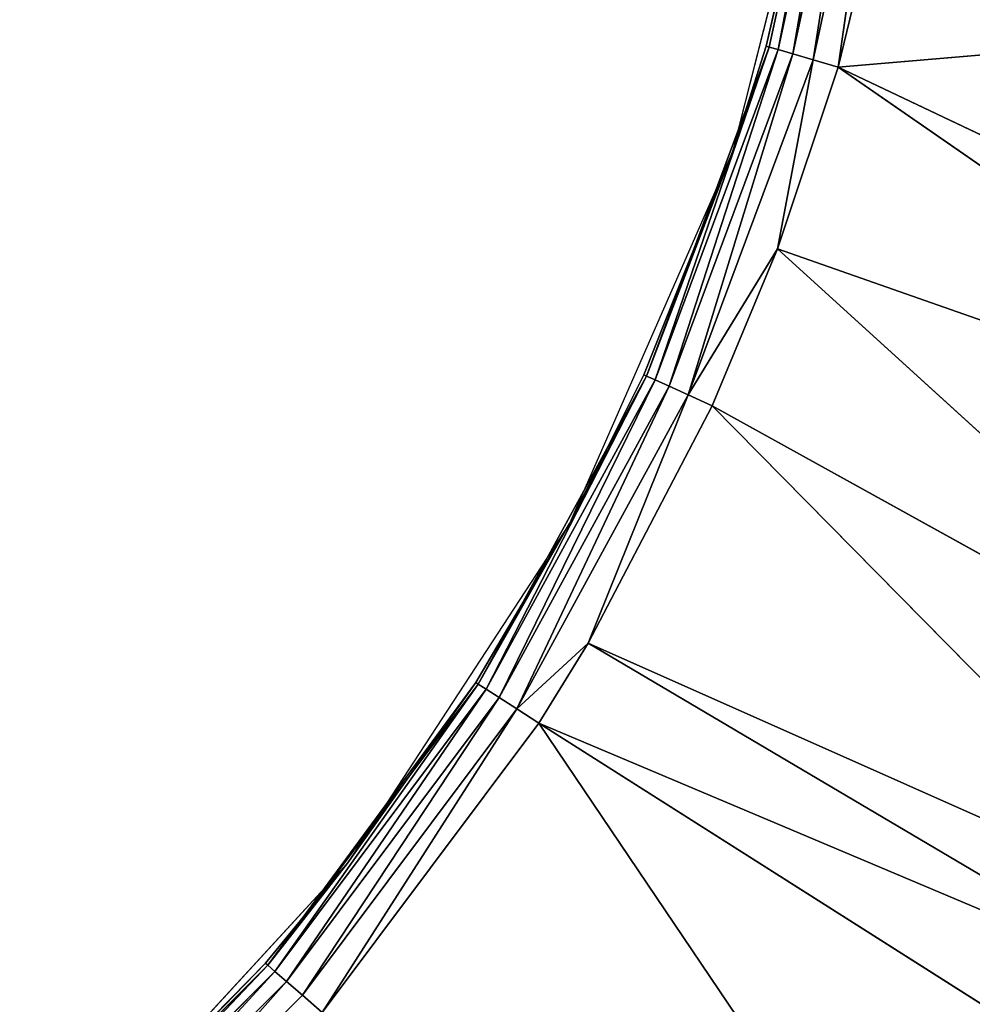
# Model space of a CAD drawing. Extents: x 0 to 605, y 0 to 400.
# Tile 300 of 656: x 312.92 to 319.12, y 194.11 to 200.52. Entities that reach past the tile are written whole.
import ezdxf

# ---------------------------------------------------------------- set-up
doc = ezdxf.new("R2010")
doc.units = 0
doc.header["$LTSCALE"] = 25.4
doc.layers.get('0').update_dxf_attribs({"linetype": 'CONTINUOUS'})

# ---------------------------------------------------------------- blocks, each defined once
blk = doc.blocks.new('ATLANTA610_-_S_STL')
at = {"color": 0}
for p, q in [((319.2683, 23.4332, 207.9424), (316.5686, 18.2168, 203.9417)), ((319.2683, 23.4332, 207.9424), (316.5686, 18.2168, 203.9417)), ((320.3827, 23.4301, 206.3638), (316.5686, 18.2168, 203.9417)), ((320.3827, 23.4301, 206.3638), (316.5686, 18.2168, 203.9417)), ((320.7784, 23.4294, 205.7202), (316.8899, 18.2168, 203.4207)), ((320.7784, 23.4294, 205.7202), (316.8899, 18.2168, 203.4207)), ((316.8899, 18.2168, 203.4207), (321.0388, 23.4291, 205.2666)), ((316.8899, 18.2168, 203.4207), (321.0388, 23.4291, 205.2666)), ((321.0388, 23.4291, 205.2666), (317.696, 18.2168, 201.8769)), ((321.0388, 23.4291, 205.2666), (317.696, 18.2168, 201.8769)), ((321.6582, 23.4288, 204.0675), (317.696, 18.2168, 201.8769)), ((321.6582, 23.4288, 204.0675), (317.696, 18.2168, 201.8769)), ((322.3862, 23.4296, 202.3492), (318.1216, 18.2168, 200.8556)), ((322.3862, 23.4296, 202.3492), (318.1216, 18.2168, 200.8556)), ((321.6582, 23.4288, 204.0675), (318.1216, 18.2168, 200.8556)), ((321.6582, 23.4288, 204.0675), (318.1216, 18.2168, 200.8556)), ((318.5182, 18.2168, 199.6726), (323.2757, 23.4339, 199.2651)), ((318.5182, 18.2168, 199.6726), (323.2757, 23.4339, 199.2651)), ((322.6401, 23.4303, 201.6283), (318.5182, 18.2168, 199.6726)), ((322.6401, 23.4303, 201.6283), (318.5182, 18.2168, 199.6726)), ((322.3862, 23.4296, 202.3492), (318.5182, 18.2168, 199.6726)), ((322.3862, 23.4296, 202.3492), (318.5182, 18.2168, 199.6726)), ((315.1587, 18.2168, 205.825), (315.0294, 17.9884, 205.713)), ((315.1587, 18.2168, 205.825), (315.0294, 17.9884, 205.713)), ((315.1587, 18.2168, 205.825), (316.5686, 18.2168, 203.9417)), ((315.1587, 18.2168, 205.825), (316.5686, 18.2168, 203.9417)), ((316.5686, 18.2168, 203.9417), (316.4247, 17.9884, 203.8492)), ((316.4247, 17.9884, 203.8492), (316.8899, 18.2168, 203.4207)), ((316.4247, 17.9884, 203.8492), (316.8899, 18.2168, 203.4207)), ((316.5686, 18.2168, 203.9417), (316.4247, 17.9884, 203.8492)), ((316.5686, 18.2168, 203.9417), (316.8899, 18.2168, 203.4207)), ((316.5686, 18.2168, 203.9417), (316.8899, 18.2168, 203.4207)), ((316.8899, 18.2168, 203.4207), (317.696, 18.2168, 201.8769)), ((317.5404, 17.9884, 201.8058), (316.8899, 18.2168, 203.4207)), ((317.5404, 17.9884, 201.8058), (316.8899, 18.2168, 203.4207)), ((316.8899, 18.2168, 203.4207), (317.696, 18.2168, 201.8769)), ((317.696, 18.2168, 201.8769), (317.5404, 17.9884, 201.8058)), ((317.5404, 17.9884, 201.8058), (318.1216, 18.2168, 200.8556)), ((317.5404, 17.9884, 201.8058), (318.1216, 18.2168, 200.8556)), ((317.696, 18.2168, 201.8769), (317.5404, 17.9884, 201.8058)), ((317.696, 18.2168, 201.8769), (318.1216, 18.2168, 200.8556)), ((317.696, 18.2168, 201.8769), (318.1216, 18.2168, 200.8556)), ((318.1216, 18.2168, 200.8556), (318.354, 17.9884, 199.6245)), ((318.1216, 18.2168, 200.8556), (318.354, 17.9884, 199.6245)), ((318.1216, 18.2168, 200.8556), (318.5182, 18.2168, 199.6726)), ((318.1216, 18.2168, 200.8556), (318.5182, 18.2168, 199.6726)), ((318.354, 17.9884, 199.6245), (318.5182, 18.2168, 199.6726)), ((318.354, 17.9884, 199.6245), (318.5182, 18.2168, 199.6726)), ((318.8489, 17.9884, 197.3495), (318.5182, 18.2168, 199.6726)), ((318.5182, 18.2168, 199.6726), (318.894, 18.2168, 198.1169)), ((318.8489, 17.9884, 197.3495), (318.5182, 18.2168, 199.6726)), ((318.5182, 18.2168, 199.6726), (318.894, 18.2168, 198.1169)), ((315.0294, 17.9884, 205.713), (313.3832, 17.9884, 207.3593)), ((315.0294, 17.9884, 205.713), (313.3832, 17.9884, 207.3593)), ((315.0294, 17.9884, 205.713), (314.9261, 17.7379, 205.6234)), ((315.0294, 17.9884, 205.713), (314.9261, 17.7379, 205.6234)), ((315.0294, 17.9884, 205.713), (316.4247, 17.9884, 203.8492)), ((315.0294, 17.9884, 205.713), (316.4247, 17.9884, 203.8492)), ((316.4247, 17.9884, 203.8492), (316.3096, 17.7379, 203.7753)), ((316.4247, 17.9884, 203.8492), (316.3096, 17.7379, 203.7753)), ((316.4247, 17.9884, 203.8492), (317.5404, 17.9884, 201.8058)), ((316.4247, 17.9884, 203.8492), (317.5404, 17.9884, 201.8058)), ((317.5404, 17.9884, 201.8058), (317.416, 17.7379, 201.749)), ((317.5404, 17.9884, 201.8058), (317.416, 17.7379, 201.749)), ((317.5404, 17.9884, 201.8058), (318.354, 17.9884, 199.6245)), ((317.5404, 17.9884, 201.8058), (318.354, 17.9884, 199.6245)), ((318.354, 17.9884, 199.6245), (318.2228, 17.7379, 199.5859)), ((318.354, 17.9884, 199.6245), (318.2228, 17.7379, 199.5859)), ((318.354, 17.9884, 199.6245), (318.8489, 17.9884, 197.3495)), ((318.354, 17.9884, 199.6245), (318.8489, 17.9884, 197.3495)), ((314.9261, 17.7379, 205.6234), (313.2936, 17.7379, 207.2559)), ((314.9261, 17.7379, 205.6234), (313.2936, 17.7379, 207.2559)), ((314.9261, 17.7379, 205.6234), (314.8507, 17.4705, 205.5581)), ((314.9261, 17.7379, 205.6234), (314.8507, 17.4705, 205.5581)), ((314.9261, 17.7379, 205.6234), (316.3096, 17.7379, 203.7753)), ((314.9261, 17.7379, 205.6234), (316.3096, 17.7379, 203.7753)), ((316.3096, 17.7379, 203.7753), (316.2257, 17.4705, 203.7213)), ((316.3096, 17.7379, 203.7753), (316.2257, 17.4705, 203.7213)), ((316.3096, 17.7379, 203.7753), (317.416, 17.7379, 201.749)), ((316.3096, 17.7379, 203.7753), (317.416, 17.7379, 201.749)), ((317.416, 17.7379, 201.749), (317.3253, 17.4705, 201.7076)), ((317.416, 17.7379, 201.749), (317.3253, 17.4705, 201.7076)), ((317.416, 17.7379, 201.749), (318.2228, 17.7379, 199.5859)), ((317.416, 17.7379, 201.749), (318.2228, 17.7379, 199.5859)), ((318.2228, 17.7379, 199.5859), (318.1271, 17.4705, 199.5578)), ((318.2228, 17.7379, 199.5859), (318.1271, 17.4705, 199.5578)), ((318.2228, 17.7379, 199.5859), (318.7135, 17.7379, 197.33)), ((318.2228, 17.7379, 199.5859), (318.7135, 17.7379, 197.33)), ((314.8507, 17.4705, 205.5581), (313.2283, 17.4705, 207.1805)), ((314.8507, 17.4705, 205.5581), (313.2283, 17.4705, 207.1805)), ((314.8507, 17.4705, 205.5581), (314.8048, 17.1917, 205.5184)), ((314.8507, 17.4705, 205.5581), (314.8048, 17.1917, 205.5184)), ((314.8507, 17.4705, 205.5581), (316.2257, 17.4705, 203.7213)), ((314.8507, 17.4705, 205.5581), (316.2257, 17.4705, 203.7213)), ((316.2257, 17.4705, 203.7213), (316.1746, 17.1917, 203.6885)), ((316.2257, 17.4705, 203.7213), (316.1746, 17.1917, 203.6885)), ((316.2257, 17.4705, 203.7213), (317.3253, 17.4705, 201.7076)), ((316.2257, 17.4705, 203.7213), (317.3253, 17.4705, 201.7076)), ((317.3253, 17.4705, 201.7076), (317.2701, 17.1917, 201.6824)), ((317.3253, 17.4705, 201.7076), (317.2701, 17.1917, 201.6824)), ((317.3253, 17.4705, 201.7076), (318.1271, 17.4705, 199.5578)), ((317.3253, 17.4705, 201.7076), (318.1271, 17.4705, 199.5578)), ((318.1271, 17.4705, 199.5578), (318.0689, 17.1917, 199.5407)), ((318.1271, 17.4705, 199.5578), (318.0689, 17.1917, 199.5407)), ((318.1271, 17.4705, 199.5578), (318.6148, 17.4705, 197.3158)), ((318.1271, 17.4705, 199.5578), (318.6148, 17.4705, 197.3158)), ((314.8048, 17.1917, 205.5184), (313.1886, 17.1917, 207.1346)), ((314.7894, 16.907, 205.505), (313.1886, 17.1917, 207.1346)), ((314.8048, 17.1917, 205.5184), (313.1886, 17.1917, 207.1346)), ((314.7894, 16.907, 205.505), (313.1886, 17.1917, 207.1346)), ((314.7894, 16.907, 205.505), (314.8048, 17.1917, 205.5184)), ((314.7894, 16.907, 205.505), (314.8048, 17.1917, 205.5184)), ((316.1575, 16.907, 203.6775), (314.8048, 17.1917, 205.5184)), ((314.8048, 17.1917, 205.5184), (316.1746, 17.1917, 203.6885)), ((314.8048, 17.1917, 205.5184), (316.1746, 17.1917, 203.6885)), ((315.3237, 16.907, 204.8547), (314.8048, 17.1917, 205.5184)), ((316.1575, 16.907, 203.6775), (314.8048, 17.1917, 205.5184)), ((315.3237, 16.907, 204.8547), (314.8048, 17.1917, 205.5184)), ((316.1575, 16.907, 203.6775), (316.1746, 17.1917, 203.6885)), ((316.1575, 16.907, 203.6775), (316.1746, 17.1917, 203.6885)), ((316.1746, 17.1917, 203.6885), (316.769, 16.907, 202.6424)), ((316.1746, 17.1917, 203.6885), (316.769, 16.907, 202.6424)), ((316.1746, 17.1917, 203.6885), (317.2701, 17.1917, 201.6824)), ((316.1746, 17.1917, 203.6885), (317.2701, 17.1917, 201.6824)), ((316.769, 16.907, 202.6424), (317.2701, 17.1917, 201.6824)), ((316.769, 16.907, 202.6424), (317.2701, 17.1917, 201.6824)), ((317.2516, 16.907, 201.6739), (317.2701, 17.1917, 201.6824)), ((317.2516, 16.907, 201.6739), (317.2701, 17.1917, 201.6824)), ((317.2701, 17.1917, 201.6824), (317.8305, 16.907, 200.2224)), ((317.2701, 17.1917, 201.6824), (317.8305, 16.907, 200.2224)), ((317.2701, 17.1917, 201.6824), (318.0689, 17.1917, 199.5407)), ((317.2701, 17.1917, 201.6824), (318.0689, 17.1917, 199.5407)), ((317.8305, 16.907, 200.2224), (318.0689, 17.1917, 199.5407)), ((317.8305, 16.907, 200.2224), (318.0689, 17.1917, 199.5407)), ((318.0493, 16.907, 199.535), (318.0689, 17.1917, 199.5407)), ((318.0493, 16.907, 199.535), (318.0689, 17.1917, 199.5407)), ((318.0689, 17.1917, 199.5407), (318.4792, 16.907, 197.6608)), ((318.0689, 17.1917, 199.5407), (318.4792, 16.907, 197.6608)), ((318.0689, 17.1917, 199.5407), (318.5547, 17.1917, 197.3072)), ((318.0689, 17.1917, 199.5407), (318.5547, 17.1917, 197.3072)), ((313.534, 0.0661, 206.7988), (314.7894, 16.907, 205.505)), ((313.534, 0.0661, 206.7988), (314.7894, 16.907, 205.505)), ((313.534, 16.907, 206.7988), (314.7894, 16.907, 205.505)), ((313.534, 16.907, 206.7988), (314.7894, 16.907, 205.505)), ((315.3237, 0.0661, 204.8547), (314.7894, 16.907, 205.505)), ((314.7894, 16.907, 205.505), (315.3237, 16.907, 204.8547)), ((315.3237, 0.0661, 204.8547), (314.7894, 16.907, 205.505)), ((314.7894, 16.907, 205.505), (315.3237, 16.907, 204.8547)), ((315.3237, 0.0661, 204.8547), (316.1575, 16.907, 203.6775)), ((315.3237, 0.0661, 204.8547), (316.1575, 16.907, 203.6775)), ((315.3237, 0.0661, 204.8547), (315.3237, 16.907, 204.8547)), ((315.3237, 16.907, 204.8547), (316.1575, 16.907, 203.6775)), ((315.3237, 0.0661, 204.8547), (315.3237, 16.907, 204.8547)), ((315.3237, 16.907, 204.8547), (316.1575, 16.907, 203.6775)), ((316.769, 0.0661, 202.6424), (316.1575, 16.907, 203.6775)), ((316.1575, 16.907, 203.6775), (316.769, 16.907, 202.6424)), ((316.769, 0.0661, 202.6424), (316.1575, 16.907, 203.6775)), ((316.1575, 16.907, 203.6775), (316.769, 16.907, 202.6424)), ((316.769, 0.0661, 202.6424), (317.2516, 16.907, 201.6739)), ((316.769, 0.0661, 202.6424), (317.2516, 16.907, 201.6739)), ((316.769, 0.0661, 202.6424), (316.769, 16.907, 202.6424)), ((316.769, 16.907, 202.6424), (317.2516, 16.907, 201.6739)), ((316.769, 0.0661, 202.6424), (316.769, 16.907, 202.6424)), ((316.769, 16.907, 202.6424), (317.2516, 16.907, 201.6739)), ((317.8305, 0.0661, 200.2224), (317.2516, 16.907, 201.6739)), ((317.2516, 16.907, 201.6739), (317.8305, 16.907, 200.2224)), ((317.8305, 0.0661, 200.2224), (317.2516, 16.907, 201.6739)), ((317.2516, 16.907, 201.6739), (317.8305, 16.907, 200.2224)), ((317.8305, 0.0661, 200.2224), (318.0493, 16.907, 199.535)), ((317.8305, 0.0661, 200.2224), (318.0493, 16.907, 199.535)), ((317.8305, 0.0661, 200.2224), (317.8305, 16.907, 200.2224)), ((317.8305, 16.907, 200.2224), (318.0493, 16.907, 199.535)), ((317.8305, 0.0661, 200.2224), (317.8305, 16.907, 200.2224)), ((317.8305, 16.907, 200.2224), (318.0493, 16.907, 199.535)), ((318.4792, 0.0661, 197.6608), (318.0493, 16.907, 199.535)), ((318.0493, 16.907, 199.535), (318.4792, 16.907, 197.6608)), ((318.4792, 0.0661, 197.6608), (318.0493, 16.907, 199.535)), ((318.0493, 16.907, 199.535), (318.4792, 16.907, 197.6608)), ((315.3237, 0.0661, 204.8547), (313.534, 0.0661, 206.7988)), ((316.769, 0.0661, 202.6424), (315.3237, 0.0661, 204.8547)), ((317.8305, 0.0661, 200.2224), (316.769, 0.0661, 202.6424)), ((318.4792, 0.0661, 197.6608), (317.8305, 0.0661, 200.2224))]:
    blk.add_line(p, q, dxfattribs=at)
mesh = blk.add_polyface(dxfattribs=at)
corners = [(319.2683, 23.4332, 207.9424), (316.5686, 18.2168, 203.9417), (315.1587, 18.2168, 205.825)]
mesh.append_faces([[corners[k] for k in face] for face in [(0, 1, 2)]], dxfattribs={"color": 0})
mesh = blk.add_polyface(dxfattribs=at)
corners = [(319.2683, 23.4332, 207.9424), (320.3827, 23.4301, 206.3638), (316.5686, 18.2168, 203.9417)]
mesh.append_faces([[corners[k] for k in face] for face in [(0, 1, 2)]], dxfattribs={"color": 0})
mesh = blk.add_polyface(dxfattribs=at)
corners = [(316.5686, 18.2168, 203.9417), (320.7784, 23.4294, 205.7202), (316.8899, 18.2168, 203.4207), (320.3827, 23.4301, 206.3638)]
mesh.append_faces([[corners[k] for k in face] for face in [(0, 1, 2), (1, 0, 3)]], dxfattribs={"vtx0": -1, "color": 0})
mesh = blk.add_polyface(dxfattribs=at)
corners = [(320.7784, 23.4294, 205.7202), (321.0388, 23.4291, 205.2666), (316.8899, 18.2168, 203.4207)]
mesh.append_faces([[corners[k] for k in face] for face in [(0, 1, 2)]], dxfattribs={"color": 0})
mesh = blk.add_polyface(dxfattribs=at)
corners = [(321.0388, 23.4291, 205.2666), (317.696, 18.2168, 201.8769), (316.8899, 18.2168, 203.4207)]
mesh.append_faces([[corners[k] for k in face] for face in [(0, 1, 2)]], dxfattribs={"color": 0})
mesh = blk.add_polyface(dxfattribs=at)
corners = [(321.0388, 23.4291, 205.2666), (321.6582, 23.4288, 204.0675), (317.696, 18.2168, 201.8769)]
mesh.append_faces([[corners[k] for k in face] for face in [(0, 1, 2)]], dxfattribs={"color": 0})
mesh = blk.add_polyface(dxfattribs=at)
corners = [(321.6582, 23.4288, 204.0675), (318.1216, 18.2168, 200.8556), (317.696, 18.2168, 201.8769)]
mesh.append_faces([[corners[k] for k in face] for face in [(0, 1, 2)]], dxfattribs={"color": 0})
mesh = blk.add_polyface(dxfattribs=at)
corners = [(322.3862, 23.4296, 202.3492), (318.1216, 18.2168, 200.8556), (321.6582, 23.4288, 204.0675)]
mesh.append_faces([[corners[k] for k in face] for face in [(0, 1, 2)]], dxfattribs={"color": 0})
mesh = blk.add_polyface(dxfattribs=at)
corners = [(322.3862, 23.4296, 202.3492), (318.5182, 18.2168, 199.6726), (318.1216, 18.2168, 200.8556)]
mesh.append_faces([[corners[k] for k in face] for face in [(0, 1, 2)]], dxfattribs={"color": 0})
mesh = blk.add_polyface(dxfattribs=at)
corners = [(323.2757, 23.4339, 199.2651), (318.894, 18.2168, 198.1169), (318.5182, 18.2168, 199.6726)]
mesh.append_faces([[corners[k] for k in face] for face in [(0, 1, 2)]], dxfattribs={"color": 0})
mesh = blk.add_polyface(dxfattribs=at)
corners = [(323.2757, 23.4339, 199.2651), (318.5182, 18.2168, 199.6726), (322.6401, 23.4303, 201.6283)]
mesh.append_faces([[corners[k] for k in face] for face in [(0, 1, 2)]], dxfattribs={"color": 0})
mesh = blk.add_polyface(dxfattribs=at)
corners = [(322.6401, 23.4303, 201.6283), (318.5182, 18.2168, 199.6726), (322.3862, 23.4296, 202.3492)]
mesh.append_faces([[corners[k] for k in face] for face in [(0, 1, 2)]], dxfattribs={"color": 0})
mesh = blk.add_polyface(dxfattribs=at)
corners = [(313.3832, 17.9884, 207.3593), (315.1587, 18.2168, 205.825), (315.0294, 17.9884, 205.713), (313.4952, 18.2168, 207.4885)]
mesh.append_faces([[corners[k] for k in face] for face in [(0, 1, 2), (1, 0, 3)]], dxfattribs={"vtx0": -1, "color": 0})
mesh = blk.add_polyface(dxfattribs=at)
corners = [(315.1587, 18.2168, 205.825), (316.4247, 17.9884, 203.8492), (315.0294, 17.9884, 205.713), (316.5686, 18.2168, 203.9417)]
mesh.append_faces([[corners[k] for k in face] for face in [(0, 1, 2), (1, 0, 3)]], dxfattribs={"vtx0": -1, "color": 0})
mesh = blk.add_polyface(dxfattribs=at)
corners = [(316.4247, 17.9884, 203.8492), (316.8899, 18.2168, 203.4207), (317.5404, 17.9884, 201.8058)]
mesh.append_faces([[corners[k] for k in face] for face in [(0, 1, 2)]], dxfattribs={"color": 0})
mesh = blk.add_polyface(dxfattribs=at)
corners = [(316.8899, 18.2168, 203.4207), (316.4247, 17.9884, 203.8492), (316.5686, 18.2168, 203.9417)]
mesh.append_faces([[corners[k] for k in face] for face in [(0, 1, 2)]], dxfattribs={"color": 0})
mesh = blk.add_polyface(dxfattribs=at)
corners = [(317.696, 18.2168, 201.8769), (317.5404, 17.9884, 201.8058), (316.8899, 18.2168, 203.4207)]
mesh.append_faces([[corners[k] for k in face] for face in [(0, 1, 2)]], dxfattribs={"color": 0})
mesh = blk.add_polyface(dxfattribs=at)
corners = [(318.1216, 18.2168, 200.8556), (318.354, 17.9884, 199.6245), (317.5404, 17.9884, 201.8058)]
mesh.append_faces([[corners[k] for k in face] for face in [(0, 1, 2)]], dxfattribs={"color": 0})
mesh = blk.add_polyface(dxfattribs=at)
corners = [(318.1216, 18.2168, 200.8556), (317.5404, 17.9884, 201.8058), (317.696, 18.2168, 201.8769)]
mesh.append_faces([[corners[k] for k in face] for face in [(0, 1, 2)]], dxfattribs={"color": 0})
mesh = blk.add_polyface(dxfattribs=at)
corners = [(318.5182, 18.2168, 199.6726), (318.354, 17.9884, 199.6245), (318.1216, 18.2168, 200.8556)]
mesh.append_faces([[corners[k] for k in face] for face in [(0, 1, 2)]], dxfattribs={"color": 0})
mesh = blk.add_polyface(dxfattribs=at)
corners = [(318.5182, 18.2168, 199.6726), (318.8489, 17.9884, 197.3495), (318.354, 17.9884, 199.6245)]
mesh.append_faces([[corners[k] for k in face] for face in [(0, 1, 2)]], dxfattribs={"color": 0})
mesh = blk.add_polyface(dxfattribs=at)
corners = [(318.5182, 18.2168, 199.6726), (318.894, 18.2168, 198.1169), (318.8489, 17.9884, 197.3495)]
mesh.append_faces([[corners[k] for k in face] for face in [(0, 1, 2)]], dxfattribs={"color": 0})
mesh = blk.add_polyface(dxfattribs=at)
corners = [(313.3832, 17.9884, 207.3593), (314.9261, 17.7379, 205.6234), (313.2936, 17.7379, 207.2559), (315.0294, 17.9884, 205.713)]
mesh.append_faces([[corners[k] for k in face] for face in [(0, 1, 2), (1, 0, 3)]], dxfattribs={"vtx0": -1, "color": 0})
mesh = blk.add_polyface(dxfattribs=at)
corners = [(315.0294, 17.9884, 205.713), (316.3096, 17.7379, 203.7753), (314.9261, 17.7379, 205.6234), (316.4247, 17.9884, 203.8492)]
mesh.append_faces([[corners[k] for k in face] for face in [(0, 1, 2), (1, 0, 3)]], dxfattribs={"vtx0": -1, "color": 0})
mesh = blk.add_polyface(dxfattribs=at)
corners = [(316.4247, 17.9884, 203.8492), (317.416, 17.7379, 201.749), (316.3096, 17.7379, 203.7753), (317.5404, 17.9884, 201.8058)]
mesh.append_faces([[corners[k] for k in face] for face in [(0, 1, 2), (1, 0, 3)]], dxfattribs={"vtx0": -1, "color": 0})
mesh = blk.add_polyface(dxfattribs=at)
corners = [(317.5404, 17.9884, 201.8058), (318.2228, 17.7379, 199.5859), (317.416, 17.7379, 201.749), (318.354, 17.9884, 199.6245)]
mesh.append_faces([[corners[k] for k in face] for face in [(0, 1, 2), (1, 0, 3)]], dxfattribs={"vtx0": -1, "color": 0})
mesh = blk.add_polyface(dxfattribs=at)
corners = [(318.354, 17.9884, 199.6245), (318.7135, 17.7379, 197.33), (318.2228, 17.7379, 199.5859), (318.8489, 17.9884, 197.3495)]
mesh.append_faces([[corners[k] for k in face] for face in [(0, 1, 2), (1, 0, 3)]], dxfattribs={"vtx0": -1, "color": 0})
mesh = blk.add_polyface(dxfattribs=at)
corners = [(313.2936, 17.7379, 207.2559), (314.8507, 17.4705, 205.5581), (313.2283, 17.4705, 207.1805), (314.9261, 17.7379, 205.6234)]
mesh.append_faces([[corners[k] for k in face] for face in [(0, 1, 2), (1, 0, 3)]], dxfattribs={"vtx0": -1, "color": 0})
mesh = blk.add_polyface(dxfattribs=at)
corners = [(314.9261, 17.7379, 205.6234), (316.2257, 17.4705, 203.7213), (314.8507, 17.4705, 205.5581), (316.3096, 17.7379, 203.7753)]
mesh.append_faces([[corners[k] for k in face] for face in [(0, 1, 2), (1, 0, 3)]], dxfattribs={"vtx0": -1, "color": 0})
mesh = blk.add_polyface(dxfattribs=at)
corners = [(316.3096, 17.7379, 203.7753), (317.3253, 17.4705, 201.7076), (316.2257, 17.4705, 203.7213), (317.416, 17.7379, 201.749)]
mesh.append_faces([[corners[k] for k in face] for face in [(0, 1, 2), (1, 0, 3)]], dxfattribs={"vtx0": -1, "color": 0})
mesh = blk.add_polyface(dxfattribs=at)
corners = [(317.416, 17.7379, 201.749), (318.1271, 17.4705, 199.5578), (317.3253, 17.4705, 201.7076), (318.2228, 17.7379, 199.5859)]
mesh.append_faces([[corners[k] for k in face] for face in [(0, 1, 2), (1, 0, 3)]], dxfattribs={"vtx0": -1, "color": 0})
mesh = blk.add_polyface(dxfattribs=at)
corners = [(318.2228, 17.7379, 199.5859), (318.6148, 17.4705, 197.3158), (318.1271, 17.4705, 199.5578), (318.7135, 17.7379, 197.33)]
mesh.append_faces([[corners[k] for k in face] for face in [(0, 1, 2), (1, 0, 3)]], dxfattribs={"vtx0": -1, "color": 0})
mesh = blk.add_polyface(dxfattribs=at)
corners = [(313.2283, 17.4705, 207.1805), (314.8048, 17.1917, 205.5184), (313.1886, 17.1917, 207.1346), (314.8507, 17.4705, 205.5581)]
mesh.append_faces([[corners[k] for k in face] for face in [(0, 1, 2), (1, 0, 3)]], dxfattribs={"vtx0": -1, "color": 0})
mesh = blk.add_polyface(dxfattribs=at)
corners = [(314.8507, 17.4705, 205.5581), (316.1746, 17.1917, 203.6885), (314.8048, 17.1917, 205.5184), (316.2257, 17.4705, 203.7213)]
mesh.append_faces([[corners[k] for k in face] for face in [(0, 1, 2), (1, 0, 3)]], dxfattribs={"vtx0": -1, "color": 0})
mesh = blk.add_polyface(dxfattribs=at)
corners = [(316.2257, 17.4705, 203.7213), (317.2701, 17.1917, 201.6824), (316.1746, 17.1917, 203.6885), (317.3253, 17.4705, 201.7076)]
mesh.append_faces([[corners[k] for k in face] for face in [(0, 1, 2), (1, 0, 3)]], dxfattribs={"vtx0": -1, "color": 0})
mesh = blk.add_polyface(dxfattribs=at)
corners = [(317.3253, 17.4705, 201.7076), (318.0689, 17.1917, 199.5407), (317.2701, 17.1917, 201.6824), (318.1271, 17.4705, 199.5578)]
mesh.append_faces([[corners[k] for k in face] for face in [(0, 1, 2), (1, 0, 3)]], dxfattribs={"vtx0": -1, "color": 0})
mesh = blk.add_polyface(dxfattribs=at)
corners = [(318.1271, 17.4705, 199.5578), (318.5547, 17.1917, 197.3072), (318.0689, 17.1917, 199.5407), (318.6148, 17.4705, 197.3158)]
mesh.append_faces([[corners[k] for k in face] for face in [(0, 1, 2), (1, 0, 3)]], dxfattribs={"vtx0": -1, "color": 0})
mesh = blk.add_polyface(dxfattribs=at)
corners = [(314.8048, 17.1917, 205.5184), (314.7894, 16.907, 205.505), (313.1886, 17.1917, 207.1346)]
mesh.append_faces([[corners[k] for k in face] for face in [(0, 1, 2)]], dxfattribs={"color": 0})
mesh = blk.add_polyface(dxfattribs=at)
corners = [(313.1886, 17.1917, 207.1346), (314.7894, 16.907, 205.505), (313.534, 16.907, 206.7988)]
mesh.append_faces([[corners[k] for k in face] for face in [(0, 1, 2)]], dxfattribs={"color": 0})
mesh = blk.add_polyface(dxfattribs=at)
corners = [(314.8048, 17.1917, 205.5184), (315.3237, 16.907, 204.8547), (314.7894, 16.907, 205.505)]
mesh.append_faces([[corners[k] for k in face] for face in [(0, 1, 2)]], dxfattribs={"color": 0})
mesh = blk.add_polyface(dxfattribs=at)
corners = [(316.1746, 17.1917, 203.6885), (316.1575, 16.907, 203.6775), (314.8048, 17.1917, 205.5184)]
mesh.append_faces([[corners[k] for k in face] for face in [(0, 1, 2)]], dxfattribs={"color": 0})
mesh = blk.add_polyface(dxfattribs=at)
corners = [(314.8048, 17.1917, 205.5184), (316.1575, 16.907, 203.6775), (315.3237, 16.907, 204.8547)]
mesh.append_faces([[corners[k] for k in face] for face in [(0, 1, 2)]], dxfattribs={"color": 0})
mesh = blk.add_polyface(dxfattribs=at)
corners = [(316.1746, 17.1917, 203.6885), (316.769, 16.907, 202.6424), (316.1575, 16.907, 203.6775)]
mesh.append_faces([[corners[k] for k in face] for face in [(0, 1, 2)]], dxfattribs={"color": 0})
mesh = blk.add_polyface(dxfattribs=at)
corners = [(317.2701, 17.1917, 201.6824), (316.769, 16.907, 202.6424), (316.1746, 17.1917, 203.6885)]
mesh.append_faces([[corners[k] for k in face] for face in [(0, 1, 2)]], dxfattribs={"color": 0})
mesh = blk.add_polyface(dxfattribs=at)
corners = [(317.2701, 17.1917, 201.6824), (317.2516, 16.907, 201.6739), (316.769, 16.907, 202.6424)]
mesh.append_faces([[corners[k] for k in face] for face in [(0, 1, 2)]], dxfattribs={"color": 0})
mesh = blk.add_polyface(dxfattribs=at)
corners = [(317.2701, 17.1917, 201.6824), (317.8305, 16.907, 200.2224), (317.2516, 16.907, 201.6739)]
mesh.append_faces([[corners[k] for k in face] for face in [(0, 1, 2)]], dxfattribs={"color": 0})
mesh = blk.add_polyface(dxfattribs=at)
corners = [(318.0689, 17.1917, 199.5407), (317.8305, 16.907, 200.2224), (317.2701, 17.1917, 201.6824)]
mesh.append_faces([[corners[k] for k in face] for face in [(0, 1, 2)]], dxfattribs={"color": 0})
mesh = blk.add_polyface(dxfattribs=at)
corners = [(318.0689, 17.1917, 199.5407), (318.0493, 16.907, 199.535), (317.8305, 16.907, 200.2224)]
mesh.append_faces([[corners[k] for k in face] for face in [(0, 1, 2)]], dxfattribs={"color": 0})
mesh = blk.add_polyface(dxfattribs=at)
corners = [(318.0689, 17.1917, 199.5407), (318.4792, 16.907, 197.6608), (318.0493, 16.907, 199.535)]
mesh.append_faces([[corners[k] for k in face] for face in [(0, 1, 2)]], dxfattribs={"color": 0})
mesh = blk.add_polyface(dxfattribs=at)
corners = [(318.5547, 17.1917, 197.3072), (318.4792, 16.907, 197.6608), (318.0689, 17.1917, 199.5407)]
mesh.append_faces([[corners[k] for k in face] for face in [(0, 1, 2)]], dxfattribs={"color": 0})
mesh = blk.add_polyface(dxfattribs=at)
corners = [(314.7894, 16.907, 205.505), (315.3237, 0.0661, 204.8547), (313.534, 0.0661, 206.7988)]
mesh.append_faces([[corners[k] for k in face] for face in [(0, 1, 2)]], dxfattribs={"color": 0})
mesh = blk.add_polyface(dxfattribs=at)
corners = [(314.7894, 16.907, 205.505), (313.534, 0.0661, 206.7988), (313.534, 16.907, 206.7988)]
mesh.append_faces([[corners[k] for k in face] for face in [(0, 1, 2)]], dxfattribs={"color": 0})
mesh = blk.add_polyface(dxfattribs=at)
corners = [(315.3237, 16.907, 204.8547), (315.3237, 0.0661, 204.8547), (314.7894, 16.907, 205.505)]
mesh.append_faces([[corners[k] for k in face] for face in [(0, 1, 2)]], dxfattribs={"color": 0})
mesh = blk.add_polyface(dxfattribs=at)
corners = [(316.1575, 16.907, 203.6775), (316.769, 0.0661, 202.6424), (315.3237, 0.0661, 204.8547)]
mesh.append_faces([[corners[k] for k in face] for face in [(0, 1, 2)]], dxfattribs={"color": 0})
mesh = blk.add_polyface(dxfattribs=at)
corners = [(316.1575, 16.907, 203.6775), (315.3237, 0.0661, 204.8547), (315.3237, 16.907, 204.8547)]
mesh.append_faces([[corners[k] for k in face] for face in [(0, 1, 2)]], dxfattribs={"color": 0})
mesh = blk.add_polyface(dxfattribs=at)
corners = [(316.769, 16.907, 202.6424), (316.769, 0.0661, 202.6424), (316.1575, 16.907, 203.6775)]
mesh.append_faces([[corners[k] for k in face] for face in [(0, 1, 2)]], dxfattribs={"color": 0})
mesh = blk.add_polyface(dxfattribs=at)
corners = [(317.2516, 16.907, 201.6739), (317.8305, 0.0661, 200.2224), (316.769, 0.0661, 202.6424)]
mesh.append_faces([[corners[k] for k in face] for face in [(0, 1, 2)]], dxfattribs={"color": 0})
mesh = blk.add_polyface(dxfattribs=at)
corners = [(317.2516, 16.907, 201.6739), (316.769, 0.0661, 202.6424), (316.769, 16.907, 202.6424)]
mesh.append_faces([[corners[k] for k in face] for face in [(0, 1, 2)]], dxfattribs={"color": 0})
mesh = blk.add_polyface(dxfattribs=at)
corners = [(317.8305, 16.907, 200.2224), (317.8305, 0.0661, 200.2224), (317.2516, 16.907, 201.6739)]
mesh.append_faces([[corners[k] for k in face] for face in [(0, 1, 2)]], dxfattribs={"color": 0})
mesh = blk.add_polyface(dxfattribs=at)
corners = [(318.0493, 16.907, 199.535), (318.4792, 0.0661, 197.6608), (317.8305, 0.0661, 200.2224)]
mesh.append_faces([[corners[k] for k in face] for face in [(0, 1, 2)]], dxfattribs={"color": 0})
mesh = blk.add_polyface(dxfattribs=at)
corners = [(318.0493, 16.907, 199.535), (317.8305, 0.0661, 200.2224), (317.8305, 16.907, 200.2224)]
mesh.append_faces([[corners[k] for k in face] for face in [(0, 1, 2)]], dxfattribs={"color": 0})
mesh = blk.add_polyface(dxfattribs=at)
corners = [(318.4792, 16.907, 197.6608), (318.4792, 0.0661, 197.6608), (318.0493, 16.907, 199.535)]
mesh.append_faces([[corners[k] for k in face] for face in [(0, 1, 2)]], dxfattribs={"color": 0})

msp = doc.modelspace()

# ---------------------------------------------------------------- block references
at = {"color": 254, "extrusion": (0, -1, 5.55112e-17)}
msp.add_blockref('ATLANTA610_-_S_STL', (-0.2686, -0.0661, -399.8831), dxfattribs=at)

doc.saveas('drawing.dxf')
